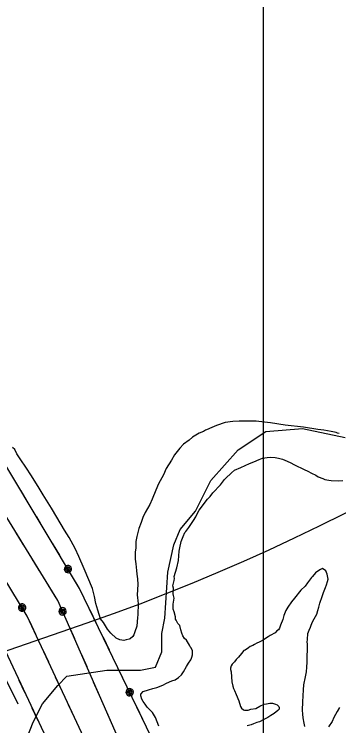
# Model space of a CAD drawing. Extents: x 3250478 to 3288318, y 788638 to 816472.
# Drawn here: x 3280229 to 3281015, y 809064 to 810787 of the extents above; entities that cross this region are included whole.
import ezdxf

# ---------------------------------------------------------------- set-up
doc = ezdxf.new("R2010")
doc.units = 0
for name, color, linetype in [('V-GRID-MAJR', 7, 'Continuous'), ('V-ROAD-CNTR', 7, 'Continuous'), ('V-SITE-VEGE', 7, 'Continuous'), ('V-TOPO-SHOR', 7, 'Continuous'), ('V-UTIL-LINE', 7, 'Continuous')]:
    doc.layers.add(name, color=color, linetype=linetype)

msp = doc.modelspace()

# ---------------------------------------------------------------- linework, layer by layer
at = {"layer": 'V-GRID-MAJR'}
msp.add_spline([(3280833.3, 794015.1), (3280833.3, 800075.3), (3280833.3, 806137.4), (3280833.3, 812199.6), (3280833.3, 812201.5)], degree=3, dxfattribs=at)
at = {"layer": 'V-ROAD-CNTR'}
msp.add_lwpolyline([(3268249.8, 805082), (3271535.1, 806242), (3280405.6, 809312.9)], dxfattribs=at)
msp.add_arc((3278762.1, 814035), 5000, 289.1906, 338.4781, dxfattribs=at)
at = {"layer": 'V-SITE-VEGE'}
for p, q in [((3280740.3, 809798.3), (3280718.8, 809791.2)), ((3280758.3, 809800.9), (3280740.3, 809798.3)), ((3280774, 809801.8), (3280758.3, 809800.9)), ((3280799.5, 809801.9), (3280774, 809801.8)), ((3280815.1, 809801.6), (3280799.5, 809801.9)), ((3280835.3, 809799.5), (3280815.1, 809801.6)), ((3280850.3, 809797.5), (3280835.3, 809799.5)), ((3280885.6, 809792.2), (3280850.3, 809797.5)), ((3280687.3, 809776.7), (3280677.3, 809772.2)), ((3280692.5, 809780.1), (3280687.3, 809776.7)), ((3280694.9, 809780.6), (3280692.5, 809780.1)), ((3280707.7, 809786.2), (3280694.9, 809780.6)), ((3280718.8, 809791.2), (3280707.7, 809786.2)), ((3280929.5, 809787.4), (3280885.6, 809792.2)), ((3280964.7, 809781.5), (3280929.5, 809787.4)), ((3280979.1, 809780.1), (3280964.7, 809781.5)), ((3280997, 809776.3), (3280979.1, 809780.1)), ((3281005.1, 809775), (3280997, 809776.3)), ((3280661, 809762.7), (3280652.7, 809755.9)), ((3280677.3, 809772.2), (3280661, 809762.7)), ((3281009.1, 809773.8), (3281005.1, 809775)), ((3281012.6, 809772.6), (3281009.1, 809773.8)), ((3281016.1, 809771.9), (3281012.6, 809772.6)), ((3280639.2, 809745.7), (3280630.4, 809736.6)), ((3280652.7, 809755.9), (3280639.2, 809745.7)), ((3280230.2, 809732.8), (3280224.5, 809738.1)), ((3280235.3, 809722.8), (3280230.2, 809732.8)), ((3280630.4, 809736.6), (3280617.3, 809720)), ((3280243.1, 809710), (3280235.3, 809722.8)), ((3280258.9, 809687.7), (3280243.1, 809710)), ((3280610.2, 809707.4), (3280597.1, 809686.8)), ((3280617.3, 809720), (3280610.2, 809707.4)), ((3280809.3, 809703.3), (3280822.1, 809708.8)), ((3280822.1, 809708.8), (3280830.3, 809712.2)), ((3280830.3, 809712.2), (3280841.9, 809713.7)), ((3280841.9, 809713.7), (3280849.4, 809714.1)), ((3280849.4, 809714.1), (3280861, 809713.9)), ((3280861, 809713.9), (3280869.6, 809712)), ((3280869.6, 809712), (3280878.9, 809709.5)), ((3280878.9, 809709.5), (3280884.6, 809707.1)), ((3280884.6, 809707.1), (3280897.2, 809701.1)), ((3280778.3, 809689.4), (3280799.4, 809699.4)), ((3280799.4, 809699.4), (3280809.3, 809703.3)), ((3280897.2, 809701.1), (3280908.1, 809695.7)), ((3280908.1, 809695.7), (3280931.7, 809684.9)), ((3280269.7, 809671.3), (3280258.9, 809687.7)), ((3280597.1, 809686.8), (3280590.4, 809671.9)), ((3280744.3, 809666.2), (3280752, 809673.6)), ((3280752, 809673.6), (3280755.5, 809676.4)), ((3280755.5, 809676.4), (3280762.6, 809683.3)), ((3280762.6, 809683.3), (3280778.3, 809689.4)), ((3280931.7, 809684.9), (3280940.3, 809680.1)), ((3280940.3, 809680.1), (3280949.5, 809675.9)), ((3280949.5, 809675.9), (3280959.8, 809670.5)), ((3280287.1, 809643.2), (3280269.7, 809671.3)), ((3280590.4, 809671.9), (3280578.4, 809649.5)), ((3280728.4, 809647.4), (3280738.4, 809660)), ((3280738.4, 809660), (3280744.3, 809666.2)), ((3280959.8, 809670.5), (3280965.5, 809666.9)), ((3280965.5, 809666.9), (3280976.5, 809662.6)), ((3280976.5, 809662.6), (3280981.6, 809660.2)), ((3280981.6, 809660.2), (3280990.9, 809658.3)), ((3280990.9, 809658.3), (3280997.2, 809657.6)), ((3280997.2, 809657.6), (3281014.6, 809657.3)), ((3281014.6, 809657.3), (3281025, 809657.7)), ((3280298.9, 809623.3), (3280287.1, 809643.2)), ((3280578.4, 809649.5), (3280572.4, 809634.6)), ((3280710.1, 809628), (3280728.4, 809647.4)), ((3280319.7, 809591), (3280298.9, 809623.3)), ((3280572.4, 809634.6), (3280563.3, 809612.7)), ((3280703.6, 809619.5), (3280710.1, 809628)), ((3280563.3, 809612.7), (3280557.3, 809599.5)), ((3280677.5, 809586.4), (3280697.1, 809612.6)), ((3280697.1, 809612.6), (3280703.6, 809619.5)), ((3280332.1, 809568.8), (3280319.7, 809591)), ((3280557.3, 809599.5), (3280546.5, 809580)), ((3280673.3, 809578.9), (3280677.5, 809586.4)), ((3280351.2, 809537.2), (3280332.1, 809568.8)), ((3280546.5, 809580), (3280540.5, 809568)), ((3280663.7, 809561.1), (3280669.1, 809569.7)), ((3280669.1, 809569.7), (3280673.3, 809578.9)), ((3280536.2, 809555.9), (3280530.8, 809541.5)), ((3280540.5, 809568), (3280536.2, 809555.9)), ((3280652.4, 809544), (3280663.7, 809561.1)), ((3280362.5, 809520.2), (3280351.2, 809537.2)), ((3280530.8, 809541.5), (3280525.8, 809521.9)), ((3280644.7, 809534.3), (3280652.4, 809544)), ((3280377.1, 809493.3), (3280362.5, 809520.2)), ((3280525.8, 809521.9), (3280523.8, 809510.4)), ((3280633.8, 809510.1), (3280638.7, 809522.2)), ((3280638.7, 809522.2), (3280642.3, 809532)), ((3280642.3, 809532), (3280644.7, 809534.3)), ((3280523.8, 809510.4), (3280523.6, 809494.7)), ((3280630.1, 809494.6), (3280633.8, 809510.1)), ((3280385.4, 809474.1), (3280377.1, 809493.3)), ((3280522.2, 809484.4), (3280521.9, 809467.6)), ((3280523.6, 809494.7), (3280522.2, 809484.4)), ((3280627.2, 809463.9), (3280628.8, 809487.1)), ((3280628.8, 809487.1), (3280630.1, 809494.6)), ((3280398.8, 809444.3), (3280385.4, 809474.1)), ((3280521.9, 809467.6), (3280523.4, 809456)), ((3280523.4, 809456), (3280524.9, 809439.7)), ((3280622.9, 809446.1), (3280627.2, 809463.9)), ((3280418.7, 809396.5), (3280398.8, 809444.3)), ((3280524.9, 809439.7), (3280526.5, 809431)), ((3280526.5, 809431), (3280528, 809420)), ((3280616.7, 809425.3), (3280622.9, 809446.1)), ((3280959, 809434.2), (3280951.9, 809425.7)), ((3280964.3, 809438.2), (3280959, 809434.2)), ((3280970.8, 809442.7), (3280964.3, 809438.2)), ((3280976, 809444.4), (3280970.8, 809442.7)), ((3280984, 809439), (3280976, 809444.4)), ((3280987.3, 809430.8), (3280984, 809439)), ((3280528, 809420), (3280528.9, 809406.1)), ((3280613.4, 809402.8), (3280616.5, 809415.5)), ((3280616.5, 809415.5), (3280617.2, 809420.7)), ((3280617.2, 809420.7), (3280616.7, 809425.3)), ((3280949, 809422.8), (3280939.5, 809409.7)), ((3280951.9, 809425.7), (3280949, 809422.8)), ((3280989.4, 809418.6), (3280987.3, 809430.8)), ((3280988.2, 809412.9), (3280989.4, 809418.6)), ((3280423.6, 809376.7), (3280418.7, 809396.5)), ((3280528.9, 809406.1), (3280527.5, 809393.9)), ((3280615, 809397), (3280613.4, 809402.8)), ((3280614.2, 809383.1), (3280615, 809397)), ((3280933.6, 809402.3), (3280923.5, 809392)), ((3280939.5, 809409.7), (3280933.6, 809402.3)), ((3280977.9, 809386.4), (3280983.3, 809398.5)), ((3280983.3, 809398.5), (3280985.7, 809404.8)), ((3280985.7, 809404.8), (3280988.2, 809412.9)), ((3280527.5, 809393.9), (3280527.3, 809380)), ((3280527.3, 809380), (3280527.8, 809374.8)), ((3280614.7, 809379.1), (3280614.2, 809383.1)), ((3280923.5, 809392), (3280908.1, 809372.6)), ((3280974.8, 809376.6), (3280977.9, 809386.4)), ((3280426.8, 809359.8), (3280423.6, 809376.7)), ((3280527.8, 809374.8), (3280528.2, 809366.1)), ((3280528.2, 809366.1), (3280529.2, 809359.7)), ((3280613.8, 809358.2), (3280616.3, 809373.2)), ((3280616.3, 809373.2), (3280614.7, 809379.1)), ((3280900.5, 809364.1), (3280891.5, 809350.9)), ((3280908.1, 809372.6), (3280900.5, 809364.1)), ((3280969.3, 809361.1), (3280974.8, 809376.6)), ((3280431.7, 809344.1), (3280426.8, 809359.8)), ((3280529.2, 809359.7), (3280528.8, 809332.5)), ((3280614.1, 809346.6), (3280613.8, 809358.2)), ((3280616.3, 809339.7), (3280614.1, 809346.6)), ((3280891.5, 809350.9), (3280887.3, 809342.9)), ((3280964.9, 809343.2), (3280966.8, 809351.3)), ((3280966.8, 809351.3), (3280969.3, 809361.1)), ((3280437.7, 809323.2), (3280431.7, 809344.1)), ((3280528.8, 809332.5), (3280527.5, 809326.2)), ((3280619.6, 809327.4), (3280616.3, 809339.7)), ((3280881.9, 809330.8), (3280879.4, 809321)), ((3280887.3, 809342.9), (3280881.9, 809330.8)), ((3280955.9, 809322.6), (3280962.5, 809334)), ((3280962.5, 809334), (3280964.9, 809343.2)), ((3280445, 809313.8), (3280437.7, 809323.2)), ((3280455.2, 809298), (3280445, 809313.8)), ((3280527.3, 809315.2), (3280526, 809305.4)), ((3280527.5, 809326.2), (3280527.3, 809315.2)), ((3280619.5, 809321.6), (3280619.6, 809327.4)), ((3280621.2, 809319.3), (3280619.5, 809321.6)), ((3280625.6, 809311.1), (3280621.2, 809319.3)), ((3280630.2, 809307), (3280625.6, 809311.1)), ((3280879.4, 809321), (3280874.5, 809307.2)), ((3280948.6, 809307.1), (3280951.7, 809315.7)), ((3280951.7, 809315.7), (3280955.9, 809322.6)), ((3280463.1, 809288), (3280455.2, 809298)), ((3280526, 809305.4), (3280521.6, 809291.6)), ((3280632.9, 809296.5), (3280630.2, 809307)), ((3280635.1, 809287.8), (3280632.9, 809296.5)), ((3280865.6, 809293.5), (3280861.5, 809288.9)), ((3280869.1, 809296.3), (3280865.6, 809293.5)), ((3280871.5, 809300.3), (3280869.1, 809296.3)), ((3280874.5, 809307.2), (3280871.5, 809300.3)), ((3280940.2, 809287.5), (3280943.8, 809295)), ((3280943.8, 809295), (3280946.8, 809303)), ((3280946.8, 809303), (3280948.6, 809307.1)), ((3280476.2, 809276.2), (3280463.1, 809288)), ((3280484.8, 809272), (3280476.2, 809276.2)), ((3280516.8, 809280.1), (3280510.3, 809274.4)), ((3280518.6, 809284.1), (3280516.8, 809280.1)), ((3280521.6, 809291.6), (3280518.6, 809284.1)), ((3280637.9, 809281.9), (3280635.1, 809287.8)), ((3280641.8, 809275.5), (3280637.9, 809281.9)), ((3280844.5, 809278.8), (3280830.5, 809270.4)), ((3280849.2, 809282.2), (3280844.5, 809278.8)), ((3280861.5, 809288.9), (3280849.2, 809282.2)), ((3280939.4, 809273.1), (3280940.2, 809287.5)), ((3280494.6, 809270.6), (3280484.8, 809272)), ((3280500.5, 809271.7), (3280494.6, 809270.6)), ((3280507.4, 809273.3), (3280500.5, 809271.7)), ((3280510.3, 809274.4), (3280507.4, 809273.3)), ((3280646.4, 809271.4), (3280641.8, 809275.5)), ((3280653.7, 809259.1), (3280646.4, 809271.4)), ((3280655.3, 809255), (3280653.7, 809259.1)), ((3280811.2, 809260.9), (3280807.1, 809258.1)), ((3280816.4, 809263.7), (3280811.2, 809260.9)), ((3280822.3, 809265.9), (3280816.4, 809263.7)), ((3280830.5, 809270.4), (3280822.3, 809265.9)), ((3280938.4, 809218.1), (3280939.2, 809262.1)), ((3280938.7, 809266.1), (3280939.4, 809273.1)), ((3280939.2, 809262.1), (3280938.7, 809266.1)), ((3280657.6, 809252.6), (3280655.3, 809255)), ((3280660.9, 809245.6), (3280657.6, 809252.6)), ((3280661.3, 809235.8), (3280660.9, 809245.6)), ((3280785.4, 809245.7), (3280779.5, 809238.9)), ((3280788.3, 809246.8), (3280785.4, 809245.7)), ((3280796.6, 809252.5), (3280788.3, 809246.8)), ((3280800.7, 809255.9), (3280796.6, 809252.5)), ((3280807.1, 809258.1), (3280800.7, 809255.9)), ((3280657.1, 809223.7), (3280658.9, 809227.7)), ((3280658.9, 809227.7), (3280659.5, 809230)), ((3280659.5, 809230), (3280661.3, 809235.8)), ((3280766.5, 809224.6), (3280762.4, 809218.9)), ((3280772.4, 809230.3), (3280766.5, 809224.6)), ((3280779.5, 809238.9), (3280772.4, 809230.3)), ((3280639.2, 809194.5), (3280646.4, 809207.7)), ((3280646.4, 809207.7), (3280651.1, 809215.1)), ((3280651.1, 809215.1), (3280657.1, 809223.7)), ((3280754.7, 809208.6), (3280752.8, 809202.9)), ((3280757, 809212.6), (3280754.7, 809208.6)), ((3280762.4, 809218.9), (3280757, 809212.6)), ((3280937.6, 809205.9), (3280938.4, 809218.1)), ((3280634.4, 809187.1), (3280639.2, 809194.5)), ((3280752.8, 809202.9), (3280752.8, 809200)), ((3280752.8, 809200), (3280754.4, 809194.7)), ((3280754.4, 809194.7), (3280756.3, 809169.8)), ((3280934.8, 809182.2), (3280936.8, 809194.4)), ((3280936.8, 809194.4), (3280937.6, 809205.9)), ((3280597.6, 809166.9), (3280611, 809172.4)), ((3280611, 809172.4), (3280618.6, 809175.2)), ((3280618.6, 809175.2), (3280627.4, 809180.8)), ((3280627.4, 809180.8), (3280634.4, 809187.1)), ((3280931, 809163.2), (3280934.8, 809182.2)), ((3280564.9, 809154.1), (3280574.8, 809156.3)), ((3280574.8, 809156.3), (3280589.4, 809161.8)), ((3280589.4, 809161.8), (3280597.6, 809166.9)), ((3280756.3, 809169.8), (3280758.4, 809159.9)), ((3280758.4, 809159.9), (3280760, 809154.1)), ((3280930.2, 809150.5), (3280931, 809163.2)), ((3280535.7, 809140.2), (3280541.1, 809146.5)), ((3280535.7, 809136.1), (3280535.7, 809140.2)), ((3280541.1, 809146.5), (3280554.4, 809150.8)), ((3280554.4, 809150.8), (3280564.9, 809154.1)), ((3280760, 809154.1), (3280762.9, 809149.4)), ((3280762.9, 809149.4), (3280766.7, 809139.5)), ((3280766.7, 809139.5), (3280773.4, 809123.8)), ((3280928, 809121.6), (3280930.2, 809150.5)), ((3280538.4, 809128.6), (3280535.7, 809136.1)), ((3280541.2, 809122.7), (3280538.4, 809128.6)), ((3280546.3, 809116.3), (3280541.2, 809122.7)), ((3280773.4, 809123.8), (3280777.2, 809110.4)), ((3280927.6, 809101.9), (3280928, 809121.6)), ((3280550.8, 809109.2), (3280546.3, 809116.3)), ((3280563.9, 809096.3), (3280550.8, 809109.2)), ((3280777.2, 809110.4), (3280780, 809106.3)), ((3280780, 809106.3), (3280784.6, 809102.1)), ((3280795.6, 809101.4), (3280802.6, 809103.6)), ((3280802.6, 809103.6), (3280814.2, 809105.7)), ((3280814.2, 809105.7), (3280824.1, 809111.3)), ((3280824.1, 809111.3), (3280834.6, 809116.3)), ((3280834.6, 809116.3), (3280840.4, 809117.3)), ((3280840.4, 809117.3), (3280848.6, 809118.4)), ((3280848.6, 809118.4), (3280854.4, 809118.3)), ((3280854.4, 809118.3), (3280861.9, 809116.4)), ((3280861.9, 809116.4), (3280865.9, 809114.6)), ((3280865.9, 809114.6), (3280869.9, 809110.5)), ((3280870.9, 809104.1), (3280867.4, 809100.7)), ((3280869.9, 809110.5), (3280871, 809108.1)), ((3280871, 809108.1), (3280870.9, 809104.1)), ((3281016.9, 809107.8), (3281011.5, 809098.1)), ((3280571.2, 809083.4), (3280563.9, 809096.3)), ((3280784.6, 809102.1), (3280786.9, 809101.5)), ((3280786.9, 809101.5), (3280795.6, 809101.4)), ((3280850.9, 809088.8), (3280843.3, 809083.7)), ((3280859.1, 809093.3), (3280850.9, 809088.8)), ((3280867.4, 809100.7), (3280859.1, 809093.3)), ((3280928, 809091.5), (3280927.6, 809101.9)), ((3280929, 809083.3), (3280928, 809091.5)), ((3281011.5, 809098.1), (3281003.1, 809083.7)), ((3280579.5, 809063), (3280571.2, 809083.4)), ((3280817, 809071.4), (3280808.9, 809068.1)), ((3280823.5, 809073.6), (3280817, 809071.4)), ((3280834, 809079.2), (3280823.5, 809073.6)), ((3280843.3, 809083.7), (3280834, 809079.2)), ((3280931.1, 809070), (3280929, 809083.3)), ((3280933.2, 809061.8), (3280931.1, 809070)), ((3280998.9, 809074), (3280990.6, 809060.8)), ((3281003.1, 809083.7), (3280998.9, 809074)), ((3280803, 809065.9), (3280793.2, 809063.8)), ((3280808.9, 809068.1), (3280803, 809065.9))]:
    msp.add_line(p, q, dxfattribs=at)
at = {"layer": 'V-TOPO-SHOR'}
for points in [[(3279712.1, 809947), (3280008.5, 809539.5), (3280141.9, 809309.8), (3280238.2, 809117.2)], [(3280260.4, 809035.7), (3280275.2, 809072.7), (3280297.5, 809117.2), (3280334.5, 809161.6), (3280356.7, 809183.8), (3280453.1, 809198.7), (3280534.6, 809198.7), (3280571.6, 809206.1), (3280586.4, 809243.1), (3280586.4, 809287.6), (3280593.8, 809324.6), (3280601.3, 809435.8), (3280616.1, 809502.4), (3280630.9, 809539.5), (3280667.9, 809583.9), (3280705, 809658), (3280771.7, 809732.1), (3280838.4, 809776.6), (3280927.3, 809784), (3281031, 809761.8)]]:
    msp.add_lwpolyline(points, dxfattribs=at)
at = {"layer": 'V-UTIL-LINE'}
for points in [[(3278097.1, 812202.2), (3278175.8, 812094.2), (3278523.5, 811611.2), (3278817.3, 811214.6), (3279189.3, 810702.7), (3279560.4, 810203.4), (3279914.9, 809719), (3280187.6, 809285.3), (3280419.9, 808793.6), (3280629.5, 808284.8), (3280821.4, 807846.5)], [(3281131.8, 807764.9), (3280500.7, 808813.8), (3280260.7, 809329.5), (3279812.8, 810067.1), (3279280.5, 810940.5), (3279667.4, 811824.7), (3279822.1, 812201.7)], [(3281153.5, 807715.7), (3280909.5, 808120.6), (3280615.3, 808728.4), (3280334.5, 809367.6), (3279876, 810112.2), (3279386, 810936.4), (3279742.6, 811796.7), (3279905.8, 812201.7)], [(3281253.7, 807487.9), (3280688.3, 808772.8), (3280387.5, 809396.4), (3279934.6, 810151.4), (3279475.4, 810946.2), (3279803.5, 811771.4), (3279985.3, 812201.7)], [(3280263.1, 809603.8), (3280245.7, 809632.9)], [(3280301.2, 809540.3), (3280283.7, 809569.5)], [(3280251.8, 809502), (3280233.9, 809531)], [(3280339.3, 809476.9), (3280321.8, 809506)], [(3280290.6, 809439), (3280272.7, 809468)], [(3280359.3, 809443.4), (3280358.2, 809440.8), (3280360.4, 809441.2), (3280361.5, 809443.8), (3280359.7, 809446.1), (3280356.7, 809444.5), (3280355.5, 809440), (3280359, 809437.6), (3280363.7, 809438.9), (3280365, 809443.2), (3280363.6, 809447.5), (3280359.1, 809449.1), (3280354.2, 809446.5), (3280351.6, 809438.8), (3280354, 809436.2), (3280357.2, 809434.7), (3280360.7, 809434.5), (3280364, 809435.7), (3280366.6, 809438.1), (3280368.1, 809441.2), (3280368.2, 809444.7), (3280367.1, 809448.1), (3280364.7, 809450.7), (3280361.5, 809452.2), (3280358, 809452.3), (3280354.7, 809451.1), (3280352.1, 809448.8), (3280350.6, 809445.6), (3280350.4, 809442.1), (3280351.6, 809438.8)], [(3280329.4, 809376), (3280311.5, 809404.9)], [(3280395.4, 809380), (3280387.5, 809396.4), (3280379.4, 809410)], [(3280248.2, 809350.1), (3280247, 809347.5), (3280249.3, 809347.9), (3280250.4, 809350.5), (3280248.6, 809352.8), (3280245.6, 809351.2), (3280244.4, 809346.6), (3280247.9, 809344.2), (3280252.6, 809345.6), (3280253.9, 809350), (3280252.5, 809354.2), (3280247.9, 809355.8), (3280243, 809353.2), (3280240.5, 809345.4), (3280242.9, 809342.9), (3280246.1, 809341.4), (3280249.6, 809341.2), (3280252.9, 809342.4), (3280255.5, 809344.8), (3280256.9, 809348), (3280257.1, 809351.5), (3280255.9, 809354.8), (3280253.5, 809357.4), (3280250.3, 809358.9), (3280246.8, 809359), (3280243.5, 809357.8), (3280240.9, 809355.4), (3280239.5, 809352.2), (3280239.3, 809348.7), (3280240.5, 809345.4)], [(3280346.2, 809340.9), (3280344.7, 809338.5), (3280347.1, 809338.6), (3280348.4, 809341), (3280347, 809343.5), (3280343.8, 809342.3), (3280342, 809338), (3280345.2, 809335.1), (3280350, 809335.8), (3280351.9, 809340), (3280351, 809344.4), (3280346.7, 809346.6), (3280341.5, 809344.7), (3280338, 809337.3), (3280340, 809334.4), (3280343, 809332.5), (3280346.4, 809331.9), (3280349.9, 809332.7), (3280352.7, 809334.7), (3280354.6, 809337.7), (3280355.2, 809341.1), (3280354.5, 809344.5), (3280352.5, 809347.4), (3280349.5, 809349.3), (3280346.1, 809349.9), (3280342.6, 809349.2), (3280339.7, 809347.1), (3280337.9, 809344.2), (3280337.2, 809340.7), (3280338, 809337.3)], [(3280427.6, 809313.4), (3280412.8, 809344)], [(3280281.3, 809285.2), (3280267, 809316)], [(3280375.6, 809274.1), (3280361.9, 809305.2)], [(3280459.7, 809246.7), (3280445, 809277.4)], [(3280312.6, 809218.1), (3280298.2, 809248.9)], [(3280405.4, 809206.3), (3280391.7, 809237.5)], [(3280491.9, 809180.1), (3280477.1, 809210.7)], [(3280240, 809174.3), (3280254.6, 809143.6)], [(3280343.8, 809151), (3280329.4, 809181.8)], [(3280435.1, 809138.6), (3280421.5, 809169.7)], [(3280508.8, 809145), (3280507.4, 809142.5), (3280509.7, 809142.7), (3280511, 809145.1), (3280509.5, 809147.6), (3280506.3, 809146.2), (3280504.7, 809141.9), (3280508, 809139.1), (3280512.7, 809140), (3280514.5, 809144.3), (3280513.4, 809148.6), (3280509.1, 809150.6), (3280504, 809148.5), (3280500.7, 809141), (3280502.8, 809138.2), (3280505.9, 809136.5), (3280509.3, 809136), (3280512.7, 809136.8), (3280515.5, 809139), (3280517.3, 809142), (3280517.8, 809145.5), (3280516.9, 809148.9), (3280514.8, 809151.7), (3280511.8, 809153.5), (3280508.3, 809153.9), (3280504.9, 809153.1), (3280502.1, 809150.9), (3280500.3, 809147.9), (3280499.8, 809144.4), (3280500.7, 809141)], [(3280271.7, 809107.4), (3280286.2, 809076.7)], [(3280375, 809083.9), (3280360.7, 809114.7)], [(3280540.5, 809079.2), (3280525.8, 809109.8)], [(3280464.9, 809070.8), (3280451.2, 809102)]]:
    msp.add_lwpolyline(points, dxfattribs=at)

doc.saveas('drawing.dxf')
